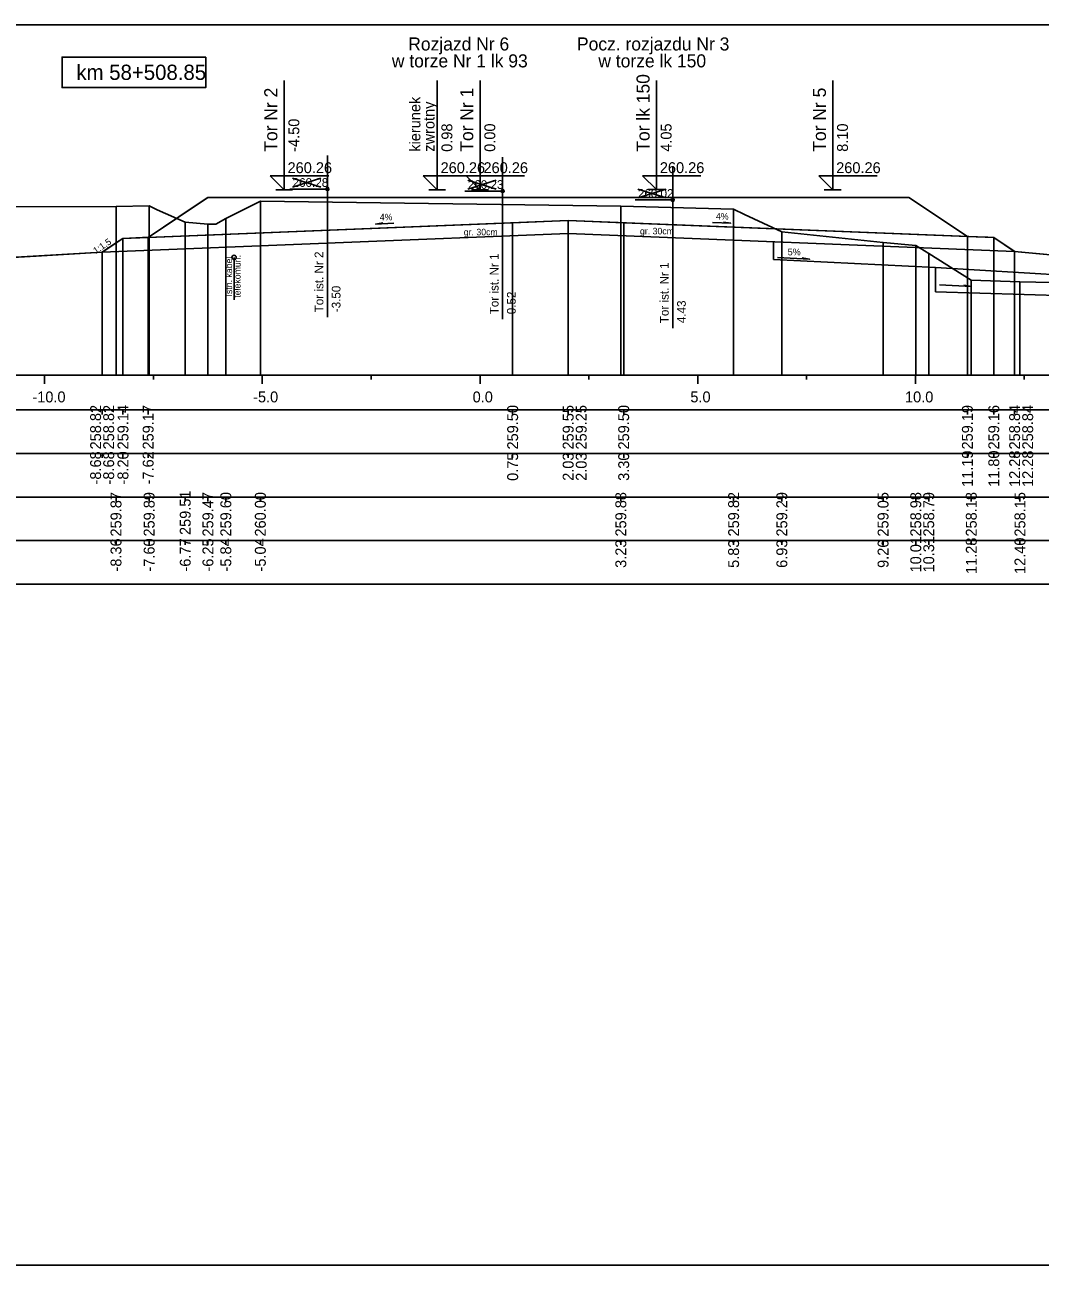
# Model space of a CAD drawing. Extents: x 6516023 to 6560129, y 5513077 to 5529206.
# Drawn here: x 6516667.76 to 6516691.08, y 5514518.16 to 5514546.66 of the extents above; entities that cross this region are included whole.
import ezdxf

# ---------------------------------------------------------------- set-up
doc = ezdxf.new("R2010")
doc.units = 0
for name, color, linetype in [('IR_default', 7, 'Continuous'), ('TOR_PRZEK_P-kable', 7, 'Continuous'), ('TOR_PRZEK_P-komponent', 7, 'Continuous'), ('TOR_PRZEK_P-opisy', 7, 'Continuous'), ('TOR_PRZEK_P-schodkowanie+wymiana', 7, 'Continuous'), ('TOR_PRZEK_P-tabelka istniejace', 7, 'Continuous'), ('TOR_PRZEK_P-tabelka projektowane', 7, 'Continuous'), ('TOR_PRZEK_P-teren istniejacy', 7, 'Continuous'), ('TOR_PRZEK_P-tory istniejace', 7, 'Continuous'), ('TOR_PRZEK_P-tory projektowane', 7, 'Continuous'), ('TOR_PRZEK_P-uklad odniesienia', 7, 'Continuous'), ('TOR_PRZEK_P-warstwa ochronna I', 7, 'Continuous'), ('TOR_PRZEK_P-warstwa ochronna II', 7, 'Continuous'), ('TOR_PS_T-skarpy projektowane', 7, 'Continuous'), ('TOR_RAMKI-ramka+tabelka 1', 7, 'Continuous')]:
    doc.layers.add(name, color=color, linetype=linetype)

msp = doc.modelspace()

# ---------------------------------------------------------------- linework, layer by layer
at = {"layer": 'IR_default'}
msp.add_lwpolyline([(6516663.713, 5514541.098), (6516668.018, 5514541.344), (6516669.534, 5514541.431), (6516669.866, 5514541.652), (6516670.013, 5514541.75), (6516670.458, 5514541.768), (6516670.591, 5514541.773), (6516671.647, 5514542.478), (6516671.963, 5514542.688), (6516672.499, 5514542.688), (6516672.659, 5514542.688), (6516673.471, 5514542.688), (6516673.713, 5514542.688), (6516675.061, 5514542.688), (6516675.463, 5514542.688), (6516676.233, 5514542.688), (6516676.463, 5514542.688), (6516677.811, 5514542.688), (6516678.213, 5514542.688), (6516679.561, 5514542.688), (6516679.963, 5514542.688), (6516680.387, 5514542.689), (6516680.513, 5514542.689), (6516681.861, 5514542.689), (6516682.263, 5514542.689), (6516683.611, 5514542.689), (6516684.013, 5514542.689), (6516684.437, 5514542.688), (6516684.563, 5514542.688), (6516687.258, 5514542.688), (6516688.063, 5514542.688), (6516689.098, 5514541.999), (6516689.407, 5514541.793), (6516689.874, 5514541.774), (6516690.013, 5514541.768), (6516690.505, 5514541.441), (6516690.492, 5514541.449), (6516691.718, 5514541.333)], dxfattribs=at)
at = {"layer": 'TOR_PRZEK_P-kable'}
msp.add_line((6516672.565, 5514541.312), (6516672.565, 5514540.338), dxfattribs=at)
msp.add_circle((6516672.565, 5514541.312), 0.05, dxfattribs=at)
at = {"layer": 'TOR_PRZEK_P-komponent'}
for points in [[(6516671.963, 5514542.688), (6516673.713, 5514542.688), (6516672.659, 5514542.688), (6516675.463, 5514542.688), (6516676.463, 5514542.688), (6516678.213, 5514542.688), (6516679.963, 5514542.688), (6516680.513, 5514542.689), (6516682.263, 5514542.689), (6516684.013, 5514542.689), (6516684.563, 5514542.688), (6516688.063, 5514542.688), (6516689.407, 5514541.793), (6516680.238, 5514542.159), (6516670.591, 5514541.773)], [(6516670.013, 5514541.75), (6516680.238, 5514542.159), (6516690.013, 5514541.768), (6516690.492, 5514541.449), (6516680.238, 5514541.859), (6516669.534, 5514541.431)]]:
    msp.add_lwpolyline(points, close=True, dxfattribs=at)
at = {"layer": 'TOR_PRZEK_P-opisy'}
for points in [[(6516676.234, 5514542.097), (6516675.816, 5514542.078), (6516675.984, 5514542.107)], [(6516683.552, 5514542.115), (6516683.97, 5514542.095), (6516683.802, 5514542.124)]]:
    msp.add_lwpolyline(points, dxfattribs=at)
at = {"layer": 'TOR_PRZEK_P-schodkowanie+wymiana'}
for p, q in [((6516684.954, 5514541.671), (6516684.954, 5514541.265)), ((6516684.954, 5514541.265), (6516688.672, 5514541.079)), ((6516688.672, 5514541.079), (6516688.672, 5514540.521)), ((6516688.672, 5514541.079), (6516692.994, 5514540.823)), ((6516688.672, 5514540.521), (6516693.681, 5514540.364))]:
    msp.add_line(p, q, dxfattribs=at)
at = {"layer": 'TOR_PRZEK_P-tabelka istniejace'}
for p, q in [((6516669.853, 5514535.706), (6516669.853, 5514535.806)), ((6516670.614, 5514535.706), (6516670.614, 5514535.806)), ((6516671.443, 5514535.706), (6516671.443, 5514535.806)), ((6516671.964, 5514535.706), (6516671.964, 5514535.806)), ((6516672.375, 5514535.706), (6516672.375, 5514535.806)), ((6516673.168, 5514535.706), (6516673.168, 5514535.806)), ((6516681.447, 5514535.706), (6516681.447, 5514535.806)), ((6516684.038, 5514535.706), (6516684.038, 5514535.806)), ((6516685.145, 5514535.706), (6516685.145, 5514535.806)), ((6516687.47, 5514535.706), (6516687.47, 5514535.806)), ((6516688.221, 5514535.706), (6516688.221, 5514535.806)), ((6516688.519, 5514535.706), (6516688.519, 5514535.806)), ((6516689.496, 5514535.706), (6516689.496, 5514535.806)), ((6516690.614, 5514535.706), (6516690.614, 5514535.806)), ((6516637.163, 5514534.806), (6516720.963, 5514534.806)), ((6516669.853, 5514534.706), (6516669.853, 5514534.806)), ((6516670.614, 5514534.706), (6516670.614, 5514534.806)), ((6516671.443, 5514534.706), (6516671.443, 5514534.806)), ((6516671.964, 5514534.706), (6516671.964, 5514534.806)), ((6516672.375, 5514534.706), (6516672.375, 5514534.806)), ((6516673.168, 5514534.706), (6516673.168, 5514534.806)), ((6516681.447, 5514534.706), (6516681.447, 5514534.806)), ((6516684.038, 5514534.706), (6516684.038, 5514534.806)), ((6516685.145, 5514534.706), (6516685.145, 5514534.806)), ((6516687.47, 5514534.706), (6516687.47, 5514534.806)), ((6516688.221, 5514534.706), (6516688.221, 5514534.806)), ((6516688.519, 5514534.706), (6516688.519, 5514534.806)), ((6516689.496, 5514534.706), (6516689.496, 5514534.806)), ((6516690.614, 5514534.706), (6516690.614, 5514534.806))]:
    msp.add_line(p, q, dxfattribs=at)
for points in [[(6516673.168, 5514542.607), (6516673.168, 5514538.806), (6516673.168, 5514538.676), (6516673.168, 5514538.606)], [(6516669.853, 5514542.48), (6516669.853, 5514538.806), (6516669.853, 5514538.676), (6516669.853, 5514538.606)], [(6516670.614, 5514542.496), (6516670.614, 5514538.806), (6516670.614, 5514538.676), (6516670.614, 5514538.606)], [(6516681.447, 5514542.486), (6516681.447, 5514538.806), (6516681.447, 5514538.676), (6516681.447, 5514538.606)], [(6516684.038, 5514542.423), (6516684.038, 5514538.806), (6516684.038, 5514538.676), (6516684.038, 5514538.606)], [(6516671.443, 5514542.12), (6516671.443, 5514538.806), (6516671.443, 5514538.676), (6516671.443, 5514538.606)], [(6516671.964, 5514542.077), (6516671.964, 5514538.806), (6516671.964, 5514538.676), (6516671.964, 5514538.606)], [(6516672.375, 5514542.208), (6516672.375, 5514538.806), (6516672.375, 5514538.676), (6516672.375, 5514538.606)], [(6516685.145, 5514541.896), (6516685.145, 5514538.806), (6516685.145, 5514538.676), (6516685.145, 5514538.606)], [(6516687.47, 5514541.655), (6516687.47, 5514538.806), (6516687.47, 5514538.676), (6516687.47, 5514538.606)], [(6516688.221, 5514541.588), (6516688.221, 5514538.806), (6516688.221, 5514538.676), (6516688.221, 5514538.606)], [(6516688.519, 5514541.401), (6516688.519, 5514538.806), (6516688.519, 5514538.676), (6516688.519, 5514538.606)], [(6516689.496, 5514540.79), (6516689.496, 5514538.806), (6516689.496, 5514538.676), (6516689.496, 5514538.606)], [(6516690.614, 5514540.754), (6516690.614, 5514538.806), (6516690.614, 5514538.676), (6516690.614, 5514538.606)]]:
    msp.add_lwpolyline(points, dxfattribs=at)
msp.add_lwpolyline([(6516637.163, 5514535.806), (6516637.163, 5514533.806), (6516720.963, 5514533.806), (6516720.963, 5514535.806)], close=True, dxfattribs=at)
at = {"layer": 'TOR_PRZEK_P-tabelka projektowane'}
for p, q in [((6516669.534, 5514537.706), (6516669.534, 5514537.806)), ((6516670.013, 5514537.706), (6516670.013, 5514537.806)), ((6516670.591, 5514537.706), (6516670.591, 5514537.806)), ((6516678.963, 5514537.706), (6516678.963, 5514537.806)), ((6516680.238, 5514537.706), (6516680.238, 5514537.806)), ((6516681.513, 5514537.706), (6516681.513, 5514537.806)), ((6516689.407, 5514537.706), (6516689.407, 5514537.806)), ((6516690.013, 5514537.706), (6516690.013, 5514537.806)), ((6516690.492, 5514537.706), (6516690.492, 5514537.806)), ((6516637.163, 5514536.806), (6516720.963, 5514536.806)), ((6516669.534, 5514536.706), (6516669.534, 5514536.806)), ((6516670.013, 5514536.706), (6516670.013, 5514536.806)), ((6516670.591, 5514536.706), (6516670.591, 5514536.806)), ((6516678.963, 5514536.706), (6516678.963, 5514536.806)), ((6516680.238, 5514536.706), (6516680.238, 5514536.806)), ((6516681.513, 5514536.706), (6516681.513, 5514536.806)), ((6516689.407, 5514536.706), (6516689.407, 5514536.806)), ((6516690.013, 5514536.706), (6516690.013, 5514536.806)), ((6516690.492, 5514536.706), (6516690.492, 5514536.806))]:
    msp.add_line(p, q, dxfattribs=at)
for points in [[(6516678.963, 5514542.108), (6516678.963, 5514538.806), (6516678.963, 5514538.676), (6516678.963, 5514538.606)], [(6516680.238, 5514542.159), (6516680.238, 5514538.806), (6516680.238, 5514538.676), (6516680.238, 5514538.606)], [(6516681.513, 5514542.109), (6516681.513, 5514538.806), (6516681.513, 5514538.676), (6516681.513, 5514538.606)], [(6516670.013, 5514541.75), (6516670.013, 5514538.806), (6516670.013, 5514538.676), (6516670.013, 5514538.606)], [(6516670.591, 5514541.773), (6516670.591, 5514538.806), (6516670.591, 5514538.676), (6516670.591, 5514538.606)], [(6516680.238, 5514541.859), (6516680.238, 5514538.806), (6516680.238, 5514538.676), (6516680.238, 5514538.606)], [(6516689.407, 5514541.793), (6516689.407, 5514538.806), (6516689.407, 5514538.676), (6516689.407, 5514538.606)], [(6516690.013, 5514541.768), (6516690.013, 5514538.806), (6516690.013, 5514538.676), (6516690.013, 5514538.606)], [(6516669.534, 5514541.431), (6516669.534, 5514538.806), (6516669.534, 5514538.676), (6516669.534, 5514538.606)], [(6516690.492, 5514541.449), (6516690.492, 5514538.806), (6516690.492, 5514538.676), (6516690.492, 5514538.606)]]:
    msp.add_lwpolyline(points, dxfattribs=at)
msp.add_lwpolyline([(6516637.163, 5514537.806), (6516637.163, 5514535.806), (6516720.963, 5514535.806), (6516720.963, 5514537.806)], close=True, dxfattribs=at)
at = {"layer": 'TOR_PRZEK_P-teren istniejacy'}
msp.add_lwpolyline([(6516667.442, 5514542.471), (6516669.853, 5514542.48), (6516670.614, 5514542.496), (6516670.8, 5514542.406), (6516671.443, 5514542.12), (6516671.964, 5514542.077), (6516672.142, 5514542.072), (6516672.375, 5514542.208), (6516673.168, 5514542.607), (6516681.447, 5514542.486), (6516684.038, 5514542.423), (6516684.286, 5514542.298), (6516685.145, 5514541.896), (6516687.47, 5514541.655), (6516688.221, 5514541.588), (6516688.519, 5514541.401), (6516689.496, 5514540.79), (6516690.614, 5514540.754), (6516694.284, 5514540.672), (6516694.85, 5514540.934), (6516694.977, 5514540.998), (6516695.982, 5514541.016), (6516702.193, 5514541.224), (6516703.946, 5514541.242)], dxfattribs=at)
at = {"layer": 'TOR_PRZEK_P-tory istniejace'}
for p, q in [((6516674.708, 5514543.657), (6516674.708, 5514539.937)), ((6516678.732, 5514543.612), (6516678.732, 5514539.891)), ((6516682.639, 5514543.406), (6516682.639, 5514539.686)), ((6516673.909, 5514542.929), (6516674.561, 5514543.132)), ((6516673.909, 5514543.132), (6516674.561, 5514542.929)), ((6516674.709, 5514542.882), (6516673.843, 5514542.882)), ((6516678.733, 5514542.836), (6516677.867, 5514542.836)), ((6516677.933, 5514542.883), (6516678.584, 5514543.086)), ((6516677.933, 5514543.086), (6516678.584, 5514542.883)), ((6516681.839, 5514542.678), (6516682.491, 5514542.881)), ((6516681.839, 5514542.881), (6516682.491, 5514542.678)), ((6516682.639, 5514542.631), (6516681.774, 5514542.631))]:
    msp.add_line(p, q, dxfattribs=at)
for centre in [(6516674.709, 5514542.882), (6516678.733, 5514542.836), (6516682.639, 5514542.631)]:
    msp.add_circle(centre, 0.035, dxfattribs=at)
at = {"layer": 'TOR_PRZEK_P-tory projektowane'}
for p, q in [((6516673.713, 5514543.746), (6516673.713, 5514545.378)), ((6516677.228, 5514543.746), (6516677.228, 5514545.378)), ((6516678.213, 5514543.746), (6516678.213, 5514545.378)), ((6516682.263, 5514543.747), (6516682.263, 5514545.379)), ((6516686.313, 5514543.746), (6516686.313, 5514545.378)), ((6516673.713, 5514543.746), (6516673.713, 5514542.868)), ((6516677.228, 5514543.746), (6516677.228, 5514542.868)), ((6516678.213, 5514543.746), (6516678.213, 5514542.868)), ((6516682.263, 5514543.747), (6516682.263, 5514542.869)), ((6516686.313, 5514543.746), (6516686.313, 5514542.868)), ((6516673.713, 5514542.868), (6516673.394, 5514543.187)), ((6516673.394, 5514543.187), (6516674.738, 5514543.187)), ((6516677.228, 5514542.868), (6516676.909, 5514543.187)), ((6516676.909, 5514543.187), (6516678.253, 5514543.187)), ((6516678.213, 5514542.868), (6516677.894, 5514543.187)), ((6516677.894, 5514543.187), (6516679.238, 5514543.187)), ((6516682.263, 5514542.869), (6516681.944, 5514543.188)), ((6516681.944, 5514543.188), (6516683.288, 5514543.188)), ((6516686.313, 5514542.868), (6516685.994, 5514543.187)), ((6516685.994, 5514543.187), (6516687.338, 5514543.187)), ((6516673.521, 5514542.868), (6516673.905, 5514542.868)), ((6516677.037, 5514542.868), (6516677.42, 5514542.868)), ((6516678.021, 5514542.868), (6516678.405, 5514542.868)), ((6516682.071, 5514542.869), (6516682.455, 5514542.869)), ((6516686.121, 5514542.868), (6516686.505, 5514542.868))]:
    msp.add_line(p, q, dxfattribs=at)
at = {"layer": 'TOR_PRZEK_P-uklad odniesienia'}
for p, q in [((6516640.963, 5514538.606), (6516720.963, 5514538.606)), ((6516668.213, 5514538.406), (6516668.213, 5514538.606)), ((6516670.713, 5514538.506), (6516670.713, 5514538.606)), ((6516673.213, 5514538.406), (6516673.213, 5514538.606)), ((6516675.713, 5514538.506), (6516675.713, 5514538.606)), ((6516678.213, 5514538.406), (6516678.213, 5514538.606)), ((6516680.713, 5514538.506), (6516680.713, 5514538.606)), ((6516683.213, 5514538.406), (6516683.213, 5514538.606)), ((6516685.713, 5514538.506), (6516685.713, 5514538.606)), ((6516688.213, 5514538.406), (6516688.213, 5514538.606)), ((6516690.713, 5514538.506), (6516690.713, 5514538.606))]:
    msp.add_line(p, q, dxfattribs=at)
msp.add_lwpolyline([(6516671.916, 5514545.915), (6516668.616, 5514545.915), (6516668.616, 5514545.215), (6516671.916, 5514545.215)], close=True, dxfattribs=at)
at = {"layer": 'TOR_PRZEK_P-warstwa ochronna I'}
msp.add_lwpolyline([(6516669.534, 5514541.431), (6516680.238, 5514541.859), (6516690.492, 5514541.449)], dxfattribs=at)
at = {"layer": 'TOR_PRZEK_P-warstwa ochronna II'}
msp.add_lwpolyline([(6516659.919, 5514541.328), (6516660.353, 5514541.336), (6516662.012, 5514540.231), (6516662.412, 5514540.231), (6516662.817, 5514540.501), (6516663.713, 5514541.098), (6516669.534, 5514541.431), (6516670.013, 5514541.75), (6516670.591, 5514541.773), (6516678.963, 5514542.108), (6516680.238, 5514542.159), (6516681.513, 5514542.109), (6516689.407, 5514541.793), (6516690.013, 5514541.768), (6516690.492, 5514541.449), (6516692.313, 5514541.276), (6516693.441, 5514540.524), (6516693.921, 5514540.204), (6516694.321, 5514540.204), (6516695.526, 5514541.008)], dxfattribs=at)
at = {"layer": 'TOR_PS_T-skarpy projektowane'}
for points in [[(6516685.048, 5514541.309), (6516685.783, 5514541.269), (6516685.61, 5514541.3)], [(6516688.765, 5514540.68), (6516689.5, 5514540.641), (6516689.328, 5514540.671)]]:
    msp.add_lwpolyline(points, dxfattribs=at)
at = {"layer": 'TOR_RAMKI-ramka+tabelka 1'}
msp.add_lwpolyline([(6516634.513, 5514546.656), (6516882.013, 5514546.656), (6516882.013, 5514518.156), (6516634.513, 5514518.156)], close=True, dxfattribs=at)

# ---------------------------------------------------------------- texts
at = {"layer": 'TOR_PRZEK_P-kable'}
for s, height, p in [('Istn. kabel', 0.14999, (6516672.52, 5514540.414)), ('telekomun.', 0.15, (6516672.714, 5514540.386))]:
    msp.add_text(s, height=height, rotation=90.0511, dxfattribs=at).set_placement(p)
at = {"layer": 'TOR_PRZEK_P-opisy'}
for s, rotation, p in [('4%', 0.1515, (6516675.911, 5514542.163)), ('4%', 359.8485, (6516683.631, 5514542.18)), ('1:1,5', 34.0701, (6516669.391, 5514541.386))]:
    msp.add_text(s, height=0.15, rotation=rotation, dxfattribs=at).set_placement(p)
at = {"layer": 'TOR_PRZEK_P-tabelka istniejace'}
for s, p in [('259.87', (6516669.978, 5514534.898)), ('259.89', (6516670.739, 5514534.898)), ('259.51', (6516671.568, 5514534.933)), ('259.47', (6516672.089, 5514534.898)), ('259.60', (6516672.5, 5514534.898)), ('260.00', (6516673.293, 5514534.898)), ('259.88', (6516681.572, 5514534.898)), ('259.82', (6516684.163, 5514534.9)), ('259.29', (6516685.27, 5514534.898)), ('259.05', (6516687.595, 5514534.897)), ('258.98', (6516688.346, 5514534.898)), ('258.79', (6516688.644, 5514534.898)), ('258.18', (6516689.621, 5514534.898)), ('258.15', (6516690.739, 5514534.897)), ('-8.36', (6516669.978, 5514534.094)), ('-7.60', (6516670.739, 5514534.094)), ('-6.77', (6516671.568, 5514534.094)), ('-6.25', (6516672.089, 5514534.093)), ('-5.84', (6516672.5, 5514534.095)), ('-5.04', (6516673.293, 5514534.095)), ('10.01', (6516688.346, 5514534.073)), ('10.31', (6516688.644, 5514534.073)), ('11.28', (6516689.621, 5514534.038)), ('12.40', (6516690.739, 5514534.038)), ('3.23', (6516681.572, 5514534.178)), ('5.83', (6516684.163, 5514534.178)), ('6.93', (6516685.27, 5514534.178)), ('9.26', (6516687.595, 5514534.177))]:
    msp.add_text(s, height=0.25, rotation=90, dxfattribs=at).set_placement(p)
at = {"layer": 'TOR_PRZEK_P-tabelka projektowane'}
for s, p in [('258.82', (6516669.51, 5514536.9)), ('258.82', (6516669.81, 5514536.9)), ('259.14', (6516670.138, 5514536.899)), ('259.17', (6516670.716, 5514536.898)), ('259.50', (6516679.088, 5514536.898)), ('259.55', (6516680.363, 5514536.897)), ('259.25', (6516680.663, 5514536.897)), ('259.50', (6516681.638, 5514536.898)), ('259.19', (6516689.532, 5514536.898)), ('259.16', (6516690.138, 5514536.898)), ('258.84', (6516690.617, 5514536.899)), ('258.84', (6516690.917, 5514536.899)), ('-8.68', (6516669.51, 5514536.094)), ('-8.68', (6516669.81, 5514536.094)), ('-8.20', (6516670.138, 5514536.094)), ('-7.62', (6516670.716, 5514536.096)), ('11.19', (6516689.532, 5514536.038)), ('11.80', (6516690.138, 5514536.038)), ('12.28', (6516690.617, 5514536.038)), ('12.28', (6516690.917, 5514536.038)), ('0.75', (6516679.088, 5514536.177)), ('2.03', (6516680.363, 5514536.178)), ('2.03', (6516680.663, 5514536.178)), ('3.30', (6516681.638, 5514536.178))]:
    msp.add_text(s, height=0.25, rotation=90, dxfattribs=at).set_placement(p)
at = {"layer": 'TOR_PRZEK_P-tory istniejace'}
for s, p in [('260.28', (6516673.909, 5514542.932)), ('260.23', (6516677.933, 5514542.886)), ('260.02', (6516681.839, 5514542.681))]:
    msp.add_text(s, height=0.2, dxfattribs=at).set_placement(p)
for s, rotation, p in [('Tor ist. Nr 2', 90.0511, (6516674.615, 5514540.051)), ('Tor ist. Nr 1', 90.0511, (6516678.639, 5514540.006)), ('Tor ist. Nr 1', 90.0511, (6516682.546, 5514539.8)), ('-3.50', 90, (6516675.009, 5514540.052)), ('0.52', 90, (6516679.033, 5514540.006)), ('4.43', 90, (6516682.939, 5514539.801))]:
    msp.add_text(s, height=0.2, rotation=rotation, dxfattribs=at).set_placement(p)
at = {"layer": 'TOR_PRZEK_P-tory projektowane'}
for s, height, rotation, p in [('Rozjazd Nr 6', 0.3, 360, (6516676.565, 5514546.066)), ('Pocz. rozjazdu Nr 3', 0.3, 360, (6516680.44, 5514546.066)), ('w torze Nr 1 lk 93', 0.3, 360, (6516676.188, 5514545.678)), ('w torze lk 150', 0.3, 360, (6516680.931, 5514545.678)), ('Tor lk 150', 0.3, 90, (6516682.108, 5514543.74)), ('Tor Nr 2', 0.3, 90, (6516673.558, 5514543.74)), ('Tor Nr 1', 0.3, 90, (6516678.058, 5514543.74)), ('Tor Nr 5', 0.3, 90, (6516686.158, 5514543.74)), ('kierunek', 0.25, 90, (6516676.844, 5514543.74)), ('zwrotny', 0.25, 90, (6516677.168, 5514543.74)), ('-4.50', 0.25, 90, (6516674.063, 5514543.738)), ('0.98', 0.25, 90, (6516677.578, 5514543.738)), ('0.00', 0.25, 90, (6516678.563, 5514543.738)), ('4.05', 0.25, 90, (6516682.613, 5514543.739)), ('8.10', 0.25, 90, (6516686.663, 5514543.738))]:
    msp.add_text(s, height=height, rotation=rotation, dxfattribs=at).set_placement(p)
for p in [(6516673.793, 5514543.248), (6516677.308, 5514543.248), (6516678.293, 5514543.248), (6516682.343, 5514543.249), (6516686.393, 5514543.248)]:
    msp.add_text('260.26', height=0.25, dxfattribs=at).set_placement(p)
at = {"layer": 'TOR_PRZEK_P-uklad odniesienia'}
for s, height, p in [('km 58+508.85', 0.35, (6516668.943, 5514545.39)), ('-10.0', 0.25, (6516667.932, 5514537.981)), ('-5.0', 0.25, (6516673.002, 5514537.981)), ('0.0', 0.25, (6516678.044, 5514537.981)), ('5.0', 0.25, (6516683.044, 5514537.981)), ('10.0', 0.25, (6516687.974, 5514537.981))]:
    msp.add_text(s, height=height, dxfattribs=at).set_placement(p)
at = {"layer": 'TOR_PRZEK_P-warstwa ochronna I'}
for p in [(6516677.84, 5514541.82), (6516681.887, 5514541.841)]:
    msp.add_text('gr. 30cm', height=0.15, dxfattribs=at).set_placement(p)
at = {"layer": 'TOR_PS_T-skarpy projektowane'}
msp.add_text('5%', height=0.1545, dxfattribs=at).set_placement((6516685.28, 5514541.36))

doc.saveas('drawing.dxf')
